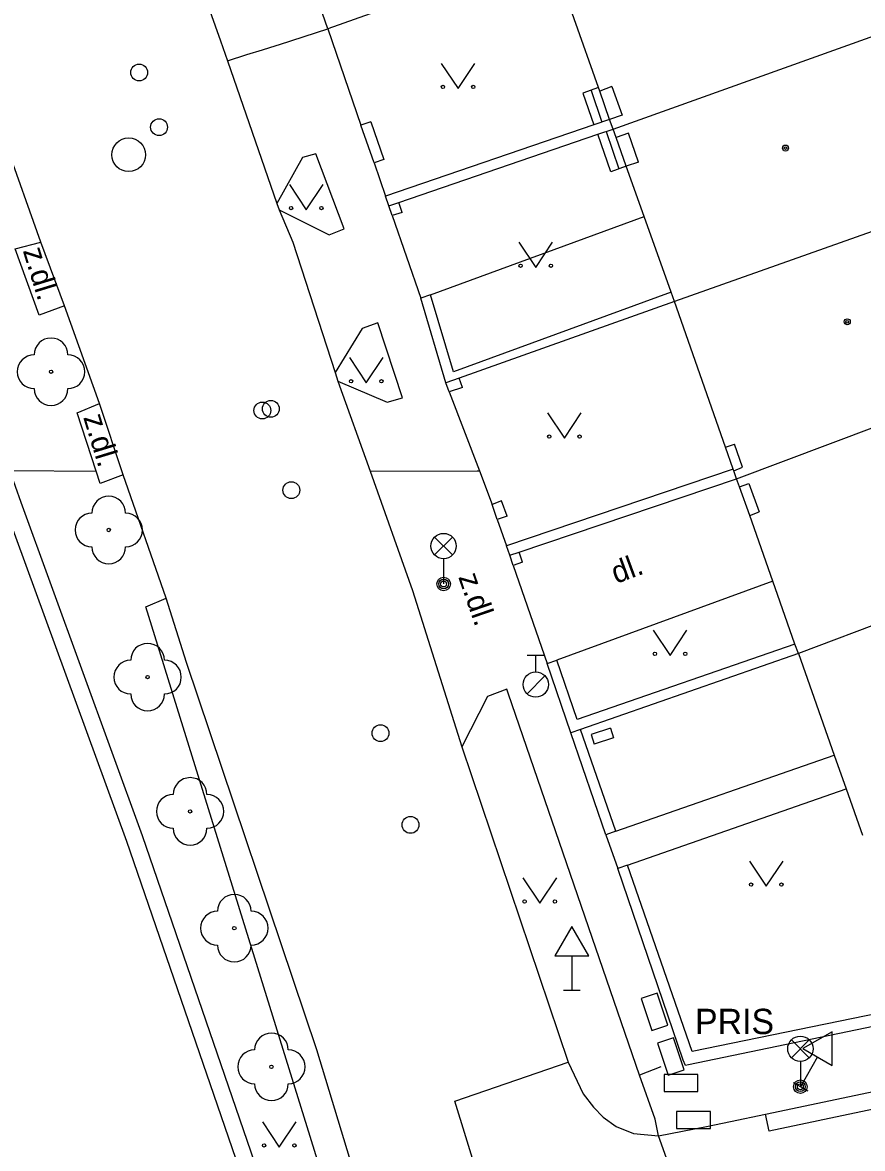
# Model space of a CAD drawing. Extents: x -596229 to -595156, y -1161237 to -1159376.
# Drawn here: x -595936.1 to -595911.22, y -1161024.38 to -1160991.01 of the extents above; entities that cross this region are included whole.
import ezdxf

# ---------------------------------------------------------------- set-up
doc = ezdxf.new("R2010")
doc.units = 0
for name, color, linetype in [('Level 22', 7, 'Continuous'), ('Level 24', 7, 'Continuous'), ('Level 27', 7, 'Continuous'), ('Level 28', 7, 'Continuous'), ('Level 33', 7, 'Continuous'), ('Level 34', 7, 'Continuous'), ('Level 36', 7, 'Continuous'), ('Level 39', 7, 'Continuous'), ('silnoproud - povrch.  znaky a  RIS  skut. velikost', 7, 'Continuous'), ('Specificka linie pasportu komunikaci', 7, 'Continuous'), ('TM - budovy zdene_ betonove - NP', 7, 'Continuous'), ('TM - budovy zdene_ betonove - VP', 7, 'Continuous'), ('TM - chodniky - VP', 7, 'Continuous'), ('TM - komunikace - VP', 7, 'Continuous'), ('TM - letecke snimky - pomocna linie', 7, 'Continuous'), ('TM - plot drateny_ kovovy - VP', 7, 'Continuous'), ('TM - plot zdeny_ ohradni zed - VP', 7, 'Continuous'), ('TM - podezdivka plotu - VP', 7, 'Continuous'), ('TM - popis objektu', 7, 'Continuous'), ('TM - popis povrchu', 7, 'Continuous'), ('TM - rozhrani mezi zpev. plochami mezi sebou - VP', 7, 'Continuous'), ('TM - rozhrani ploch obecne - VP', 7, 'Continuous'), ('TM - schody - VP', 7, 'Continuous'), ('TM - vjezd na pozemek', 7, 'Continuous')]:
    doc.layers.add(name, color=color, linetype=linetype)

msp = doc.modelspace()

# ---------------------------------------------------------------- linework, layer by layer
at = {"layer": 'Level 22'}
for centre in [(-595935.26, -1161001.36), (-595933.55, -1161006.05), (-595932.4, -1161010.41), (-595931.14, -1161014.39), (-595929.83, -1161017.85), (-595928.73, -1161021.96)]:
    msp.add_circle(centre, 0.05, dxfattribs=at)
for centre, start, end in [((-595935.26, -1161000.86), 0, 180), ((-595935.76, -1161001.36), 90, 270), ((-595934.76, -1161001.36), 270, 90), ((-595935.26, -1161001.86), 180, 0), ((-595933.55, -1161005.55), 0, 180), ((-595934.05, -1161006.05), 90, 270), ((-595933.05, -1161006.05), 270, 90), ((-595933.55, -1161006.55), 180, 0), ((-595932.4, -1161009.91), 0, 180), ((-595932.9, -1161010.41), 90, 270), ((-595931.9, -1161010.41), 270, 90), ((-595932.4, -1161010.91), 180, 0), ((-595931.14, -1161013.89), 0, 180), ((-595931.64, -1161014.39), 90, 270), ((-595930.64, -1161014.39), 270, 90), ((-595931.14, -1161014.89), 180, 0), ((-595929.83, -1161017.35), 0, 180), ((-595930.33, -1161017.85), 90, 270), ((-595929.33, -1161017.85), 270, 90), ((-595929.83, -1161018.35), 180, 0), ((-595928.73, -1161021.46), 0, 180), ((-595929.23, -1161021.96), 90, 270), ((-595928.23, -1161021.96), 270, 90), ((-595928.73, -1161022.46), 180, 0)]:
    msp.add_arc(centre, 0.5, start, end, dxfattribs=at)
at = {"layer": 'Level 24'}
for points in [[(-595917.775, -1161019.935), (-595917.459, -1161020.883), (-595916.985, -1161020.725), (-595917.301, -1161019.777)], [(-595917.295, -1161021.255), (-595916.979, -1161022.203), (-595916.505, -1161022.045), (-595916.821, -1161021.097)], [(-595917.097, -1161022.688), (-595916.097, -1161022.688), (-595916.097, -1161022.188), (-595917.097, -1161022.188)], [(-595916.727, -1161023.788), (-595915.727, -1161023.788), (-595915.727, -1161023.288), (-595916.727, -1161023.288)]]:
    msp.add_lwpolyline(points, close=True, dxfattribs=at)
at = {"layer": 'Level 27'}
msp.add_circle((-595932.96, -1160994.93), 0.5, dxfattribs=at)
at = {"layer": 'Level 28'}
for p, q in [((-595921.15, -1161009.755), (-595920.65, -1161009.755)), ((-595920.9, -1161010.255), (-595920.9, -1161009.755)), ((-595921.158, -1161010.902), (-595920.628, -1161010.372))]:
    msp.add_line(p, q, dxfattribs=at)
for centre, radius in [((-595932.65, -1160992.49), 0.25), ((-595932.06, -1160994.11), 0.25), ((-595929, -1161002.51), 0.25), ((-595928.75, -1161002.46), 0.25), ((-595928.14, -1161004.87), 0.25), ((-595920.9, -1161010.63), 0.375), ((-595925.5, -1161012.07), 0.25), ((-595924.61, -1161014.79), 0.25)]:
    msp.add_circle(centre, radius, dxfattribs=at)
at = {"layer": 'Level 33'}
for p, q in [((-595923.895, -1161006.79), (-595923.365, -1161006.26)), ((-595923.895, -1161006.26), (-595923.365, -1161006.79)), ((-595923.63, -1161006.9), (-595923.63, -1161007.65)), ((-595913.325, -1161021.69), (-595912.795, -1161021.16)), ((-595913.325, -1161021.16), (-595912.795, -1161021.69)), ((-595913.06, -1161021.8), (-595913.06, -1161022.55))]:
    msp.add_line(p, q, dxfattribs=at)
for centre, radius in [((-595923.63, -1161006.525), 0.375), ((-595923.63, -1161007.65), 0.2), ((-595923.63, -1161007.65), 0.145), ((-595923.63, -1161007.65), 0.0876), ((-595913.06, -1161021.425), 0.375), ((-595913.06, -1161022.55), 0.2), ((-595913.06, -1161022.55), 0.145), ((-595913.06, -1161022.55), 0.0876)]:
    msp.add_circle(centre, radius, dxfattribs=at)
at = {"layer": 'Level 34'}
for p, q in [((-595919.83, -1161018.672), (-595919.83, -1161019.69)), ((-595920.08, -1161019.69), (-595919.58, -1161019.69)), ((-595912.551, -1161021.668), (-595913.06, -1161022.55)), ((-595913.277, -1161022.425), (-595912.843, -1161022.675))]:
    msp.add_line(p, q, dxfattribs=at)
for points in [[(-595920.33, -1161018.672), (-595919.33, -1161018.672), (-595919.83, -1161017.806)], [(-595912.984, -1161021.418), (-595912.118, -1161021.918), (-595912.118, -1161020.918)]]:
    msp.add_lwpolyline(points, close=True, dxfattribs=at)
at = {"layer": 'Level 36'}
for points in [[(-595923.7, -1160992.22), (-595923.2, -1160992.97), (-595922.7, -1160992.22)], [(-595928.2, -1160995.81), (-595927.7, -1160996.56), (-595927.2, -1160995.81)], [(-595921.4, -1160997.52), (-595920.9, -1160998.27), (-595920.4, -1160997.52)], [(-595926.42, -1161000.94), (-595925.92, -1161001.69), (-595925.42, -1161000.94)], [(-595920.55, -1161002.58), (-595920.05, -1161003.33), (-595919.55, -1161002.58)], [(-595917.42, -1161009.02), (-595916.92, -1161009.77), (-595916.42, -1161009.02)], [(-595914.57, -1161015.86), (-595914.07, -1161016.61), (-595913.57, -1161015.86)], [(-595921.28, -1161016.36), (-595920.78, -1161017.11), (-595920.28, -1161016.36)], [(-595929, -1161023.59), (-595928.5, -1161024.34), (-595928, -1161023.59)]]:
    msp.add_lwpolyline(points, dxfattribs=at)
for centre in [(-595923.65, -1160992.92), (-595922.751, -1160992.92), (-595928.15, -1160996.51), (-595927.251, -1160996.51), (-595921.35, -1160998.22), (-595920.451, -1160998.22), (-595926.37, -1161001.64), (-595925.471, -1161001.64), (-595920.5, -1161003.28), (-595919.601, -1161003.28), (-595917.37, -1161009.72), (-595916.471, -1161009.72), (-595914.52, -1161016.56), (-595913.621, -1161016.56), (-595921.23, -1161017.06), (-595920.331, -1161017.06), (-595928.95, -1161024.29), (-595928.051, -1161024.29)]:
    msp.add_circle(centre, 0.05, dxfattribs=at)
at = {"layer": 'Level 39'}
for centre, radius in [((-595913.5, -1160994.73), 0.09), ((-595913.5, -1160994.73), 0.0398), ((-595911.67, -1160999.88), 0.09), ((-595911.67, -1160999.88), 0.0398)]:
    msp.add_circle(centre, radius, dxfattribs=at)
at = {"layer": 'silnoproud - povrch.  znaky a  RIS  skut. velikost'}
for points in [[(-595918.69, -1161011.92), (-595919.26, -1161012.11)], [(-595918.69, -1161011.92), (-595918.6, -1161012.21)], [(-595919.26, -1161012.11), (-595919.17, -1161012.4)], [(-595918.6, -1161012.21), (-595919.17, -1161012.4)]]:
    msp.add_lwpolyline(points, dxfattribs=at)
at = {"layer": 'Specificka linie pasportu komunikaci'}
for points in [[(-595936.48, -1161004.29), (-595936.424, -1161004.291), (-595933.92, -1161004.31)], [(-595925.81, -1161004.31), (-595922.64, -1161004.3), (-595922.57, -1161004.3)], [(-595916.31, -1161033.69), (-595919.68, -1161034.7), (-595923.3, -1161022.98), (-595919.94, -1161021.82)], [(-595915.14, -1161029.94), (-595917.26, -1161024.01)]]:
    msp.add_lwpolyline(points, dxfattribs=at)
at = {"layer": 'TM - budovy zdene_ betonove - NP'}
for points in [[(-595918.65, -1160992.91), (-595919, -1160993.04)], [(-595918.65, -1160992.91), (-595918.34, -1160993.76)], [(-595918.34, -1160993.76), (-595918.71, -1160993.88)], [(-595918.15, -1160994.29), (-595918.52, -1160994.42)], [(-595917.86, -1160995.15), (-595918.15, -1160994.29)], [(-595917.86, -1160995.15), (-595918.22, -1160995.27)], [(-595915.28, -1161003.6), (-595915.01, -1161003.51)], [(-595914.77, -1161004.19), (-595915.01, -1161003.51)], [(-595915.03, -1161004.3), (-595914.77, -1161004.19)], [(-595914.86, -1161004.77), (-595914.59, -1161004.67)], [(-595914.59, -1161004.67), (-595914.28, -1161005.51)], [(-595914.56, -1161005.62), (-595914.28, -1161005.51)]]:
    msp.add_lwpolyline(points, dxfattribs=at)
at = {"layer": 'TM - budovy zdene_ betonove - VP'}
for points in [[(-595919.04, -1160992.94), (-595920.48, -1160988.86)], [(-595918.61, -1160994.17), (-595910.19, -1160991.16)], [(-595919, -1160993.04), (-595919.04, -1160992.94)], [(-595918.71, -1160993.88), (-595919, -1160993.04)], [(-595918.61, -1160994.17), (-595918.71, -1160993.88)], [(-595918.52, -1160994.42), (-595918.61, -1160994.17)], [(-595918.22, -1160995.27), (-595918.52, -1160994.42)], [(-595917.69, -1160996.76), (-595918.22, -1160995.27)], [(-595908.39, -1160996.3), (-595916.79, -1160999.28)], [(-595916.89, -1160999), (-595917.69, -1160996.76)], [(-595916.79, -1160999.28), (-595916.89, -1160999)], [(-595915.28, -1161003.6), (-595916.79, -1160999.28)], [(-595914.95, -1161004.53), (-595906.6, -1161001.39)], [(-595915.05, -1161004.25), (-595915.28, -1161003.6)], [(-595915.03, -1161004.3), (-595915.05, -1161004.25)], [(-595914.95, -1161004.53), (-595915.03, -1161004.3)], [(-595914.86, -1161004.77), (-595914.95, -1161004.53)], [(-595914.56, -1161005.62), (-595914.86, -1161004.77)], [(-595913.88, -1161007.57), (-595914.56, -1161005.62)], [(-595904.79, -1161006.57), (-595913.12, -1161009.71)], [(-595913.22, -1161009.43), (-595913.88, -1161007.57)], [(-595913.12, -1161009.71), (-595913.22, -1161009.43)], [(-595913.12, -1161009.71), (-595912.06, -1161012.72)], [(-595912.06, -1161012.72), (-595911.7, -1161013.72)], [(-595911.7, -1161013.72), (-595911.22, -1161015.09)]]:
    msp.add_lwpolyline(points, dxfattribs=at)
at = {"layer": 'TM - chodniky - VP'}
for points in [[(-595928.5, -1160996.56), (-595927.02, -1160997.3), (-595926.58, -1160997.12), (-595927.42, -1160994.9), (-595927.81, -1160995.01), (-595928.57, -1160996.37)], [(-595926.76, -1161001.64), (-595925.3, -1161002.26), (-595924.85, -1161002.13), (-595925.58, -1160999.91), (-595926.04, -1161000.08), (-595926.84, -1161001.38)], [(-595913.88, -1161007.57), (-595920.28, -1161009.91)], [(-595917.83, -1161022.21), (-595921.71, -1161010.92), (-595921.76, -1161010.77), (-595922.33, -1161010.98), (-595923.09, -1161012.48)], [(-595917.36, -1161023.51), (-595917.83, -1161022.21)], [(-595917.26, -1161024.01), (-595917.36, -1161023.51)]]:
    msp.add_lwpolyline(points, dxfattribs=at)
at = {"layer": 'TM - komunikace - VP'}
for points in [[(-595932.2, -1160986.01), (-595930.24, -1160991.55)], [(-595930.24, -1160991.55), (-595930.03, -1160992.15)], [(-595930.03, -1160992.15), (-595928.57, -1160996.37)], [(-595935.56, -1160997.52), (-595936.6, -1160994.6)], [(-595928.57, -1160996.37), (-595928.5, -1160996.56)], [(-595928.5, -1160996.56), (-595928.1, -1160997.52), (-595926.84, -1161001.38)], [(-595936.32, -1160997.72), (-595935.56, -1160997.52)], [(-595935.61, -1160999.68), (-595936.32, -1160997.72)], [(-595934.86, -1160999.41), (-595935.61, -1160999.68)], [(-595933.82, -1161002.3), (-595934.86, -1160999.41)], [(-595926.84, -1161001.38), (-595926.76, -1161001.64)], [(-595926.76, -1161001.64), (-595925.81, -1161004.31)], [(-595934.49, -1161002.58), (-595933.82, -1161002.3)], [(-595933.92, -1161004.31), (-595934.49, -1161002.58)], [(-595933.8, -1161004.67), (-595933.92, -1161004.31)], [(-595925.81, -1161004.31), (-595924.55, -1161007.84), (-595923.09, -1161012.48)], [(-595933.12, -1161004.42), (-595933.8, -1161004.67)], [(-595931.85, -1161008.07), (-595933.12, -1161004.42)], [(-595932.45, -1161008.33), (-595931.85, -1161008.07)], [(-595923.69, -1161036.57), (-595932.45, -1161008.33)], [(-595923.09, -1161012.48), (-595919.94, -1161021.82)], [(-595914.09, -1161023.36), (-595903.54, -1161021.14), (-595896.41, -1161019.62)], [(-595919.94, -1161021.82), (-595919.49, -1161022.76)], [(-595919.49, -1161022.76), (-595919.19, -1161023.16), (-595918.9, -1161023.45), (-595918.52, -1161023.73), (-595918, -1161023.94), (-595917.26, -1161024.01)], [(-595915.13, -1161023.58), (-595914.09, -1161023.36)], [(-595917.26, -1161024.01), (-595915.84, -1161023.73), (-595915.13, -1161023.58)]]:
    msp.add_lwpolyline(points, dxfattribs=at)
at = {"layer": 'TM - letecke snimky - pomocna linie'}
for points in [[(-595924.02, -1160999.08), (-595917.69, -1160996.76)], [(-595918.53, -1161014.98), (-595912.06, -1161012.72)], [(-595918.18, -1161015.98), (-595911.7, -1161013.72)]]:
    msp.add_lwpolyline(points, dxfattribs=at)
at = {"layer": 'TM - plot drateny_ kovovy - VP'}
for points in [[(-595925.79, -1160993.95), (-595925.4, -1160995.07)], [(-595918.71, -1160993.88), (-595919.18, -1160994.04)], [(-595919.18, -1160994.04), (-595925.35, -1160996.16)], [(-595924.86, -1160996.64), (-595924.96, -1160996.34)], [(-595916.89, -1160999), (-595923.34, -1161001.36)], [(-595923.34, -1161001.36), (-595924.02, -1160999.08)], [(-595923.07, -1161001.83), (-595923.17, -1161001.55)], [(-595915.05, -1161004.25), (-595921.77, -1161006.52)], [(-595921.75, -1161005.64), (-595921.91, -1161005.19)], [(-595921.29, -1161007), (-595921.39, -1161006.71)], [(-595913.22, -1161009.43), (-595919.67, -1161011.67), (-595920.28, -1161009.91)], [(-595918.53, -1161014.98), (-595919.57, -1161011.96)], [(-595904.41, -1161019.08), (-595916.27, -1161021.51), (-595918.18, -1161015.98)]]:
    msp.add_lwpolyline(points, dxfattribs=at)
at = {"layer": 'TM - plot zdeny_ ohradni zed - VP'}
msp.add_lwpolyline([(-595936.62, -1161005.41), (-595933.02, -1161015.27), (-595925.81, -1161036.27)], dxfattribs=at)
at = {"layer": 'TM - podezdivka plotu - VP'}
for points in [[(-595927.06, -1160991.2), (-595928.45, -1160987.18)], [(-595920.48, -1160988.86), (-595927.06, -1160991.2)], [(-595925.79, -1160993.95), (-595926.08, -1160994.05)], [(-595925.69, -1160995.17), (-595926.08, -1160994.05)], [(-595924.96, -1160996.34), (-595919.06, -1160994.32)], [(-595919.06, -1160994.32), (-595918.61, -1160994.17)], [(-595925.4, -1160995.07), (-595925.69, -1160995.17)], [(-595925.25, -1160996.44), (-595925.35, -1160996.16)], [(-595925.25, -1160996.44), (-595924.96, -1160996.34)], [(-595925.15, -1160996.73), (-595925.25, -1160996.44)], [(-595924.86, -1160996.64), (-595925.15, -1160996.73)], [(-595924.02, -1160999.08), (-595924.3, -1160999.18)], [(-595923.56, -1161001.69), (-595924.3, -1160999.18)], [(-595916.79, -1160999.28), (-595923.17, -1161001.55)], [(-595923.17, -1161001.55), (-595923.56, -1161001.69)], [(-595923.46, -1161001.96), (-595923.56, -1161001.69)], [(-595923.07, -1161001.83), (-595923.46, -1161001.96)], [(-595921.39, -1161006.71), (-595914.95, -1161004.53)], [(-595921.91, -1161005.19), (-595922.19, -1161005.29)], [(-595922.04, -1161005.74), (-595922.19, -1161005.29)], [(-595921.75, -1161005.64), (-595922.04, -1161005.74)], [(-595921.67, -1161006.8), (-595921.77, -1161006.52)], [(-595921.67, -1161006.8), (-595921.39, -1161006.71)], [(-595921.57, -1161007.1), (-595921.67, -1161006.8)], [(-595921.29, -1161007), (-595921.57, -1161007.1)], [(-595920.56, -1161010.01), (-595920.28, -1161009.91)], [(-595919.86, -1161012.06), (-595920.56, -1161010.01)], [(-595913.12, -1161009.71), (-595919.57, -1161011.96)], [(-595919.57, -1161011.96), (-595919.86, -1161012.06)], [(-595918.82, -1161015.08), (-595919.86, -1161012.06)], [(-595918.53, -1161014.98), (-595918.82, -1161015.08)], [(-595918.18, -1161015.98), (-595918.47, -1161016.08)], [(-595916.53, -1161021.76), (-595918.47, -1161016.08)], [(-595904.34, -1161019.4), (-595916.37, -1161021.9)], [(-595916.46, -1161021.92), (-595916.53, -1161021.76)], [(-595916.37, -1161021.9), (-595916.46, -1161021.92)]]:
    msp.add_lwpolyline(points, dxfattribs=at)
at = {"layer": 'TM - rozhrani mezi zpev. plochami mezi sebou - VP'}
msp.add_lwpolyline([(-595930.03, -1160992.15), (-595929.46, -1160991.96), (-595929, -1160991.82), (-595928.59, -1160991.69), (-595928.49, -1160991.66), (-595927.06, -1160991.2)], dxfattribs=at)
at = {"layer": 'TM - rozhrani ploch obecne - VP'}
for points in [[(-595919.04, -1160992.94), (-595919.5, -1160993.1), (-595919.18, -1160994.04)], [(-595918.22, -1160995.27), (-595918.68, -1160995.44), (-595919.06, -1160994.32)], [(-595934.86, -1160999.41), (-595935.56, -1160997.52)], [(-595933.12, -1161004.42), (-595933.82, -1161002.3)], [(-595932.55, -1161015.11), (-595936.15, -1161005.24), (-595936.48, -1161004.29)], [(-595919.34, -1161048.37), (-595923.06, -1161035.72), (-595927.39, -1161021.46), (-595931.25, -1161009.98), (-595931.85, -1161008.07)], [(-595925.34, -1161036.11), (-595932.55, -1161015.11)], [(-595883.75, -1161016.93), (-595883.65, -1161017.42), (-595903.45, -1161021.64), (-595913.98, -1161023.87), (-595914.09, -1161023.36)], [(-595917.19, -1161021.96), (-595917.83, -1161022.21)]]:
    msp.add_lwpolyline(points, dxfattribs=at)
at = {"layer": 'TM - schody - VP'}
for points in [[(-595919.26, -1160993.02), (-595918.94, -1160993.96)], [(-595918.81, -1160994.24), (-595918.44, -1160995.35)]]:
    msp.add_lwpolyline(points, dxfattribs=at)
at = {"layer": 'TM - vjezd na pozemek'}
for points in [[(-595927.06, -1160991.2), (-595926.08, -1160994.05)], [(-595925.69, -1160995.17), (-595925.35, -1160996.16)], [(-595925.15, -1160996.73), (-595924.3, -1160999.18)], [(-595923.46, -1161001.96), (-595922.57, -1161004.3)], [(-595922.57, -1161004.3), (-595922.19, -1161005.29)], [(-595922.04, -1161005.74), (-595921.77, -1161006.52)], [(-595921.57, -1161007.1), (-595920.56, -1161010.01)], [(-595918.82, -1161015.08), (-595918.47, -1161016.08)]]:
    msp.add_lwpolyline(points, dxfattribs=at)

# ---------------------------------------------------------------- texts
at = {"layer": 'TM - popis objektu'}
msp.add_text('PRIS', height=0.75, dxfattribs=at).set_placement((-595916.18, -1161020.99))
at = {"layer": 'TM - popis povrchu'}
for s, rotation, p in [('z.dl.', 287.06, (-595936.1, -1160997.77)), ('z.dl.', 287.06, (-595934.31, -1161002.71)), ('dl.', 20.2044, (-595918.52, -1161007.65)), ('z.dl.', 289, (-595923.2, -1161007.44))]:
    msp.add_text(s, height=0.65, rotation=rotation, dxfattribs=at).set_placement(p)

doc.saveas('drawing.dxf')
